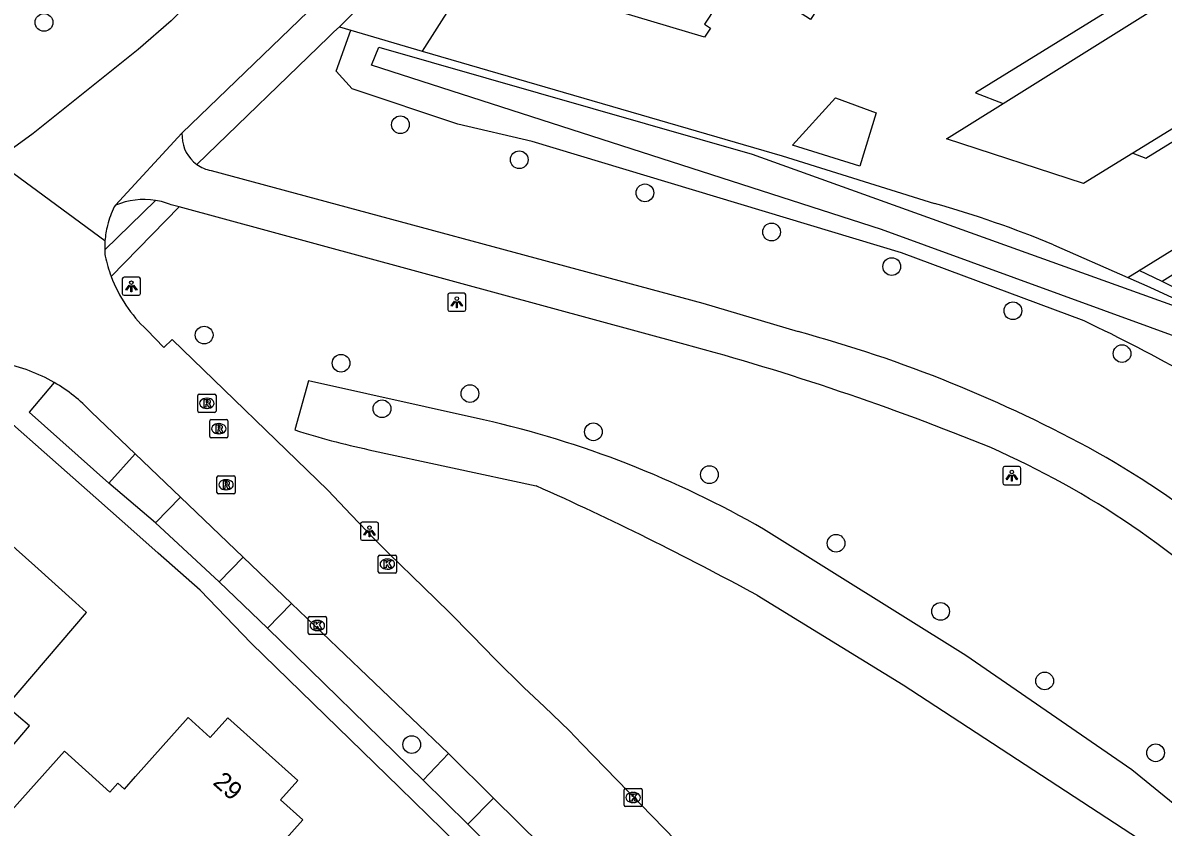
# Model space of a CAD drawing. Extents: x 160457 to 162082, y 388340 to 389736.
# Drawn here: x 160970 to 161032.9, y 389398.4 to 389442.7 of the extents above; entities that cross this region are included whole.
import ezdxf

# ---------------------------------------------------------------- set-up
doc = ezdxf.new("R2010")
doc.units = 0
for name, color, linetype in [('IMGEO_Boom', 7, 'Continuous'), ('IMGEO_Erf', 7, 'Continuous'), ('IMGEO_Groenvoorziening', 7, 'Continuous'), ('IMGEO_Kolk', 7, 'Continuous'), ('IMGEO_Lichtpunt', 7, 'Continuous'), ('IMGEO_Pand', 7, 'Continuous'), ('IMGEO_Pand_nummerreeks', 7, 'Continuous'), ('IMGEO_Pand_overbouw', 7, 'Continuous'), ('IMGEO_Rijbaan_lokaal_gesloten', 7, 'Continuous'), ('IMGEO_Rioolput', 7, 'Continuous'), ('IMGEO_Voetpad_halfverhard', 7, 'Continuous'), ('IMGEO_Voetpad_open', 7, 'Continuous'), ('IMGEO_Waterloop', 7, 'Continuous')]:
    doc.layers.add(name, color=color, linetype=linetype)

msp = doc.modelspace()

# ---------------------------------------------------------------- linework, layer by layer
at = {"layer": 'IMGEO_Boom'}
for centre in [(160971.216, 389442.741), (160990.87, 389437.101), (160997.422, 389435.17), (161004.354, 389433.341), (161011.337, 389431.182), (161017.965, 389429.276), (161024.644, 389426.837), (160980.047, 389425.5), (161030.662, 389424.475), (160987.595, 389423.946), (160994.705, 389422.269), (160989.855, 389421.432), (161001.51, 389420.161), (161007.909, 389417.798), (161014.893, 389414.013), (161020.657, 389410.254), (161026.396, 389406.419), (160991.494, 389402.911), (161032.516, 389402.456)]:
    msp.add_circle(centre, 0.489, dxfattribs=at)
at = {"layer": 'IMGEO_Erf'}
for points in [[(160992.067, 389441.162), (161011.915, 389435.391), (161020.313, 389432.757)], [(161026.877, 389430.478), (161030.983, 389428.672)]]:
    msp.add_lwpolyline(points, dxfattribs=at)
msp.add_arc((161004.517, 389376.668), 58.271, 67.43511, 74.27121, dxfattribs=at)
at = {"layer": 'IMGEO_Groenvoorziening'}
for points in [[(161002.041, 389456.798), (160992.067, 389441.162)], [(160987.503, 389442.505), (160988.133, 389442.306)], [(161028.569, 389426.274), (161018.506, 389430.038), (160998.139, 389436.183), (160994.029, 389437.124), (160988.202, 389439.073), (160987.326, 389440.056), (160988.133, 389442.306)], [(160988.133, 389442.306), (160992.067, 389441.162)], [(161030.983, 389428.672), (161031.604, 389429.056)], [(161030.983, 389428.672), (161032.194, 389428.139), (161035.338, 389426.689)]]:
    msp.add_lwpolyline(points, dxfattribs=at)
msp.add_arc((160995.601, 389355.732), 77.866, 55.20313, 64.95045, dxfattribs=at)
at = {"layer": 'IMGEO_Kolk'}
for p, q in [((160989.648, 389412.439), (160989.648, 389413.291)), ((160989.723, 389413.365), (160990.575, 389413.365)), ((160990.136, 389413.145), (160990.161, 389413.145)), ((160990.649, 389413.291), (160990.649, 389412.439)), ((160990.575, 389412.365), (160989.723, 389412.365)), ((160990.159, 389412.585), (160990.134, 389412.585)), ((160985.789, 389409.052), (160985.789, 389409.904)), ((160985.864, 389409.978), (160986.716, 389409.978)), ((160986.277, 389409.758), (160986.302, 389409.758)), ((160986.79, 389409.904), (160986.79, 389409.052)), ((160986.3, 389409.198), (160986.275, 389409.198)), ((160986.716, 389408.978), (160985.864, 389408.978)), ((161003.207, 389399.565), (161003.207, 389400.417)), ((161003.282, 389400.491), (161004.134, 389400.491)), ((161003.695, 389400.271), (161003.72, 389400.271)), ((161004.208, 389400.417), (161004.208, 389399.565)), ((161003.718, 389399.711), (161003.693, 389399.711)), ((161004.134, 389399.491), (161003.282, 389399.491))]:
    msp.add_line(p, q, dxfattribs=at)
for points in [[(160989.648, 389412.439), (160989.648, 389413.291)], [(160989.723, 389413.365), (160990.575, 389413.365)], [(160989.969, 389413.065), (160990.092, 389413.065), (160990.092, 389412.914), (160990.222, 389413.065), (160990.386, 389413.065), (160990.24, 389412.914), (160990.393, 389412.665), (160990.241, 389412.665), (160990.156, 389412.829), (160990.092, 389412.762), (160990.092, 389412.665), (160989.969, 389412.665), (160989.969, 389413.065)], [(160990.649, 389413.291), (160990.649, 389412.439)], [(160990.575, 389412.365), (160989.723, 389412.365)], [(160985.789, 389409.052), (160985.789, 389409.904)], [(160985.864, 389409.978), (160986.716, 389409.978)], [(160986.11, 389409.678), (160986.233, 389409.678), (160986.233, 389409.527), (160986.363, 389409.678), (160986.527, 389409.678), (160986.381, 389409.527), (160986.534, 389409.278), (160986.382, 389409.278), (160986.297, 389409.442), (160986.233, 389409.375), (160986.233, 389409.278), (160986.11, 389409.278), (160986.11, 389409.678)], [(160986.79, 389409.904), (160986.79, 389409.052)], [(160986.716, 389408.978), (160985.864, 389408.978)], [(161003.207, 389399.565), (161003.207, 389400.417)], [(161003.282, 389400.491), (161004.134, 389400.491)], [(161003.528, 389400.191), (161003.651, 389400.191), (161003.651, 389400.04), (161003.781, 389400.191), (161003.945, 389400.191), (161003.799, 389400.04), (161003.952, 389399.791), (161003.8, 389399.791), (161003.715, 389399.955), (161003.651, 389399.888), (161003.651, 389399.791), (161003.528, 389399.791), (161003.528, 389400.191)], [(161004.208, 389400.417), (161004.208, 389399.565)], [(161004.134, 389399.491), (161003.282, 389399.491)]]:
    msp.add_lwpolyline(points, dxfattribs=at)
for centre, start, end in [((160989.725, 389413.289), 91.55205, 178.44795), ((160989.725, 389413.289), 91.55205, 178.44795), ((160990.573, 389413.289), 1.55205, 88.44795), ((160990.573, 389413.289), 1.55205, 88.44795), ((160989.725, 389412.441), 181.55205, 268.44795), ((160989.725, 389412.441), 181.55205, 268.44795), ((160990.573, 389412.441), 271.55205, 358.44795), ((160990.573, 389412.441), 271.55205, 358.44795), ((160985.866, 389409.902), 91.55205, 178.44795), ((160985.866, 389409.902), 91.55205, 178.44795), ((160986.714, 389409.902), 1.55205, 88.44795), ((160986.714, 389409.902), 1.55205, 88.44795), ((160985.866, 389409.054), 181.55205, 268.44795), ((160985.866, 389409.054), 181.55205, 268.44795), ((160986.714, 389409.054), 271.55205, 358.44795), ((160986.714, 389409.054), 271.55205, 358.44795), ((161003.284, 389400.415), 91.55205, 178.44795), ((161003.284, 389400.415), 91.55205, 178.44795), ((161004.132, 389400.415), 1.55205, 88.44795), ((161004.132, 389400.415), 1.55205, 88.44795), ((161003.284, 389399.567), 181.55205, 268.44795), ((161003.284, 389399.567), 181.55205, 268.44795), ((161004.132, 389399.567), 271.55205, 358.44795), ((161004.132, 389399.567), 271.55205, 358.44795)]:
    msp.add_arc(centre, 0.0765, start, end, dxfattribs=at)
for centre, major_axis, ratio, start_param, end_param in [((160990.135, 389412.865), (-0.387, 0.002), 0.722429, 4.712389, 7.853982), ((160990.16, 389412.865), (-0.39, 0.002), 0.717154, 1.570796, 4.712389), ((160986.276, 389409.478), (-0.387, 0.002), 0.722429, 4.712389, 7.853982), ((160986.301, 389409.478), (-0.39, 0.002), 0.717154, 1.570796, 4.712389), ((161003.694, 389399.991), (-0.387, 0.002), 0.722429, 4.712389, 7.853982), ((161003.719, 389399.991), (-0.39, 0.002), 0.717154, 1.570796, 4.712389)]:
    msp.add_ellipse(centre, major_axis=major_axis, ratio=ratio, start_param=start_param, end_param=end_param, dxfattribs=at)
at = {"layer": 'IMGEO_Lichtpunt'}
for p, q in [((160975.535, 389428.593), (160975.535, 389427.786)), ((160975.535, 389428.593), (160975.535, 389427.786)), ((160976.437, 389428.688), (160975.629, 389428.688)), ((160976.437, 389428.688), (160975.629, 389428.688)), ((160976.531, 389427.786), (160976.531, 389428.593)), ((160976.531, 389427.786), (160976.531, 389428.593)), ((160975.629, 389427.692), (160976.437, 389427.692)), ((160975.629, 389427.692), (160976.437, 389427.692)), ((160993.481, 389427.711), (160993.481, 389426.904)), ((160993.481, 389427.711), (160993.481, 389426.904)), ((160994.383, 389427.806), (160993.575, 389427.806)), ((160994.383, 389427.806), (160993.575, 389427.806)), ((160994.477, 389426.904), (160994.477, 389427.711)), ((160994.477, 389426.904), (160994.477, 389427.711)), ((160993.575, 389426.81), (160994.383, 389426.81)), ((160993.575, 389426.81), (160994.383, 389426.81)), ((161024.086, 389418.147), (161024.086, 389417.34)), ((161024.086, 389418.147), (161024.086, 389417.34)), ((161024.988, 389418.242), (161024.18, 389418.242)), ((161024.988, 389418.242), (161024.18, 389418.242)), ((161025.082, 389417.34), (161025.082, 389418.147)), ((161025.082, 389417.34), (161025.082, 389418.147)), ((161024.18, 389417.246), (161024.988, 389417.246)), ((161024.18, 389417.246), (161024.988, 389417.246)), ((160988.667, 389415.078), (160988.667, 389414.271)), ((160988.667, 389415.078), (160988.667, 389414.271)), ((160989.569, 389415.173), (160988.761, 389415.173)), ((160989.569, 389415.173), (160988.761, 389415.173)), ((160989.663, 389414.271), (160989.663, 389415.078)), ((160989.663, 389414.271), (160989.663, 389415.078)), ((160988.761, 389414.177), (160989.569, 389414.177)), ((160988.761, 389414.177), (160989.569, 389414.177))]:
    msp.add_line(p, q, dxfattribs=at)
for points in [[(160975.909, 389428.257), (160975.948, 389428.229), (160975.76, 389427.967), (160975.722, 389427.994), (160975.909, 389428.257)], [(160976.011, 389428.209), (160976.058, 389428.209), (160976.058, 389427.887), (160976.011, 389427.887), (160976.011, 389428.209)], [(160976.121, 389428.229), (160976.159, 389428.256), (160976.346, 389427.994), (160976.307, 389427.966), (160976.121, 389428.229)], [(160993.855, 389427.375), (160993.894, 389427.347), (160993.706, 389427.085), (160993.668, 389427.112), (160993.855, 389427.375)], [(160993.957, 389427.327), (160994.004, 389427.327), (160994.004, 389427.005), (160993.957, 389427.005), (160993.957, 389427.327)], [(160994.067, 389427.347), (160994.105, 389427.374), (160994.292, 389427.112), (160994.253, 389427.084), (160994.067, 389427.347)], [(161024.46, 389417.811), (161024.499, 389417.783), (161024.311, 389417.521), (161024.273, 389417.548), (161024.46, 389417.811)], [(161024.672, 389417.783), (161024.71, 389417.81), (161024.897, 389417.548), (161024.858, 389417.52), (161024.672, 389417.783)], [(161024.562, 389417.763), (161024.609, 389417.763), (161024.609, 389417.441), (161024.562, 389417.441), (161024.562, 389417.763)], [(160989.041, 389414.742), (160989.08, 389414.714), (160988.892, 389414.452), (160988.854, 389414.479), (160989.041, 389414.742)], [(160989.143, 389414.694), (160989.19, 389414.694), (160989.19, 389414.372), (160989.143, 389414.372), (160989.143, 389414.694)], [(160989.253, 389414.714), (160989.291, 389414.741), (160989.478, 389414.479), (160989.439, 389414.451), (160989.253, 389414.714)]]:
    msp.add_lwpolyline(points, dxfattribs=at)
for centre in [(160976.034, 389428.391), (160993.98, 389427.509), (161024.585, 389417.945), (160989.166, 389414.876)]:
    msp.add_circle(centre, 0.0994, dxfattribs=at)
for centre, start, end in [((160975.629, 389428.593), 90, 180), ((160975.629, 389428.593), 90, 180), ((160976.437, 389428.593), 0, 90), ((160976.437, 389428.593), 0, 90), ((160975.629, 389427.786), 180, 270), ((160975.629, 389427.786), 180, 270), ((160976.437, 389427.786), 270, 0), ((160976.437, 389427.786), 270, 360), ((160993.575, 389427.711), 90, 180), ((160993.575, 389427.711), 90, 180), ((160994.383, 389427.711), 0, 90), ((160994.383, 389427.711), 0, 90), ((160993.575, 389426.904), 180, 270), ((160993.575, 389426.904), 180, 270), ((160994.383, 389426.904), 270, 0), ((160994.383, 389426.904), 270, 360), ((161024.18, 389418.147), 90, 180), ((161024.18, 389418.147), 90, 180), ((161024.988, 389418.147), 0, 90), ((161024.988, 389418.147), 0, 90), ((161024.18, 389417.34), 180, 270), ((161024.18, 389417.34), 180, 270), ((161024.988, 389417.34), 270, 0), ((161024.988, 389417.34), 270, 360), ((160988.761, 389415.078), 90, 180), ((160988.761, 389415.078), 90, 180), ((160989.569, 389415.078), 0, 90), ((160989.569, 389415.078), 0, 90), ((160988.761, 389414.271), 180, 270), ((160988.761, 389414.271), 180, 270), ((160989.569, 389414.271), 270, 0), ((160989.569, 389414.271), 270, 360)]:
    msp.add_arc(centre, 0.0946, start, end, dxfattribs=at)
at = {"layer": 'IMGEO_Pand'}
for points in [[(161023.691, 389449.263), (161019.001, 389444.242), (161015.722, 389446.338), (161013.49, 389442.897), (161009.498, 389445.476), (161007.642, 389442.639), (161007.968, 389442.425), (161007.64, 389441.928), (161001.039, 389443.901), (161004.276, 389448.895), (161003.437, 389449.442), (161003.866, 389450.119), (161003.039, 389450.665), (161005.302, 389454.206), (161006.13, 389453.65), (161007.116, 389452.988), (161008.17, 389454.611), (161008.195, 389454.594), (161009.36, 389453.835), (161011.526, 389457.199), (161023.691, 389449.263)], [(161043.211, 389442.877), (161041.953, 389442.11), (161031.249, 389435.539), (161028.536, 389433.866), (161020.981, 389436.318), (161024.115, 389438.278), (161038.638, 389447.366), (161039.873, 389448.139), (161043.211, 389442.877)], [(161016.196, 389434.805), (161012.495, 389435.966), (161014.854, 389438.591), (161017.113, 389437.762), (161016.196, 389434.805)], [(160970.703, 389412.766), (160969.169, 389414.146), (160968.489, 389413.384), (160963.764, 389417.114), (160950.897, 389400.853), (160954.786, 389397.285), (160960.389, 389403.839), (160965.327, 389399.618), (160964.539, 389398.697), (160965.347, 389398.006), (160967.172, 389400.141), (160970.421, 389403.941), (160969.817, 389404.457), (160969.152, 389405.025), (160973.567, 389410.19), (160972.952, 389410.743), (160970.703, 389412.766)], [(160982.158, 389395.034), (160978.461, 389390.885), (160975.591, 389393.443), (160967.983, 389384.906), (160961.658, 389390.575), (160970.037, 389399.961), (160972.339, 389402.54), (160974.855, 389400.291), (160975.288, 389400.776), (160975.646, 389400.456), (160976.262, 389401.146), (160979.167, 389404.403), (160980.385, 389403.308), (160981.347, 389404.377), (160985.211, 389400.936), (160984.254, 389399.862), (160985.484, 389398.766), (160982.158, 389395.034)]]:
    msp.add_lwpolyline(points, dxfattribs=at)
at = {"layer": 'IMGEO_Pand_overbouw'}
for points in [[(161038.638, 389447.366), (161037.977, 389448.39), (161022.586, 389438.865), (161024.115, 389438.278)], [(161031.249, 389435.539), (161031.973, 389435.252), (161042.266, 389441.594), (161041.953, 389442.11)]]:
    msp.add_lwpolyline(points, close=True, dxfattribs=at)
at = {"layer": 'IMGEO_Rijbaan_lokaal_gesloten'}
for points in [[(160981.153, 389445.737), (160979.931, 389444.523), (160978.231, 389442.835), (160976.415, 389441.243), (160970.615, 389436.623), (160968.715, 389435.242), (160968.479, 389435.163)], [(160986.074, 389443.632), (160985.787, 389443.341), (160978.815, 389436.628)], [(160978.815, 389436.628), (160975.166, 389432.665)], [(160978.815, 389436.628), (160978.834, 389436.418)], [(160974.579, 389430.703), (160968.479, 389435.163)], [(160980.43, 389434.568), (161007.538, 389427.263), (161012.798, 389425.686)], [(160975.166, 389432.665), (160975.094, 389432.562)], [(160978.67, 389432.563), (160978.237, 389432.681)], [(161006.57, 389424.982), (160978.67, 389432.563)], [(161006.697, 389396.957), (161000.88, 389402.946), (161000.169, 389403.686), (160998.814, 389404.987), (160997.677, 389406.059), (160996.119, 389407.606), (160994.807, 389408.95), (160993.561, 389410.21), (160992.139, 389411.592), (160990.241, 389413.431), (160989.456, 389414.221), (160988.154, 389415.574), (160986.865, 389416.941), (160978.281, 389425.262), (160977.828, 389424.809), (160976.88, 389425.787)], [(160973.82, 389421.259), (160976.243, 389418.941)], [(160976.243, 389418.941), (160978.736, 389416.557)], [(160978.736, 389416.557), (160982.2, 389413.244)], [(160982.2, 389413.244), (160984.864, 389410.696)], [(160984.864, 389410.696), (160987.4, 389408.27), (160993.525, 389402.41)], [(160993.525, 389402.41), (160996.012, 389399.947)], [(160996.012, 389399.947), (160998.665, 389397.325), (161000, 389396.003), (161004.919, 389391.008)]]:
    msp.add_lwpolyline(points, dxfattribs=at)
for centre, radius, start, end in [((160980.799, 389436.5), 1.967, 182.40063, 233.82335), ((160980.794, 389436.486), 1.952, 233.6787, 259.24483), ((160976.72, 389428.921), 4.053, 80.92841, 112.5428), ((160976.715, 389428.891), 4.084, 68.12651, 80.933), ((160979.653, 389430.295), 5.092, 153.5589, 165.75066), ((160979.487, 389430.33), 4.922, 165.6678, 175.64954), ((160979.967, 389430.3), 5.404, 175.72167, 181.13347), ((160980.582, 389430.385), 6.02, 181.82347, 185.12299), ((160982.233, 389431.534), 7.831, 192.43797, 200.93213), ((160982.403, 389431.586), 8.009, 200.84869, 226.39683), ((160993.53, 389354.251), 73.988, 61.09246, 74.9053), ((160968.652, 389284.875), 145.147, 67.8276, 74.85654), ((160967.289, 389415.134), 8.954, 59.86212, 79.34449), ((160967.276, 389415.122), 8.971, 43.16179, 59.82828), ((161003.521, 389374.244), 49.249, 45.42276, 66.15525), ((161006.417, 389378.149), 46.839, 38.64378, 60.76029)]:
    msp.add_arc(centre, radius, start, end, dxfattribs=at)
at = {"layer": 'IMGEO_Rioolput'}
for p, q in [((160979.775, 389422.233), (160980.627, 389422.233)), ((160979.7, 389421.307), (160979.7, 389422.159)), ((160980.188, 389422.013), (160980.213, 389422.013)), ((160980.701, 389422.159), (160980.701, 389421.307)), ((160980.627, 389421.233), (160979.775, 389421.233)), ((160980.211, 389421.453), (160980.186, 389421.453)), ((160980.358, 389419.906), (160980.358, 389420.758)), ((160980.433, 389420.832), (160981.285, 389420.832)), ((160980.846, 389420.612), (160980.871, 389420.612)), ((160981.359, 389420.758), (160981.359, 389419.906)), ((160981.285, 389419.832), (160980.433, 389419.832)), ((160980.869, 389420.052), (160980.844, 389420.052)), ((160980.754, 389416.816), (160980.754, 389417.668)), ((160980.829, 389417.742), (160981.681, 389417.742)), ((160981.242, 389417.522), (160981.267, 389417.522)), ((160981.755, 389417.668), (160981.755, 389416.816)), ((160981.681, 389416.742), (160980.829, 389416.742)), ((160981.265, 389416.962), (160981.24, 389416.962))]:
    msp.add_line(p, q, dxfattribs=at)
for points in [[(160979.775, 389422.233), (160980.627, 389422.233)], [(160979.7, 389421.307), (160979.7, 389422.159)], [(160980.289, 389421.931), (160980.037, 389421.933), (160980.037, 389421.533)], [(160980.037, 389421.533), (160980.161, 389421.533), (160980.161, 389421.695), (160980.172, 389421.695)], [(160980.215, 389421.852), (160980.161, 389421.852), (160980.161, 389421.771)], [(160980.161, 389421.771), (160980.213, 389421.771)], [(160980.219, 389421.666), (160980.29, 389421.533), (160980.43, 389421.533), (160980.365, 389421.659)], [(160980.701, 389422.159), (160980.701, 389421.307)], [(160980.627, 389421.233), (160979.775, 389421.233)], [(160980.358, 389419.906), (160980.358, 389420.758)], [(160980.433, 389420.832), (160981.285, 389420.832)], [(160980.947, 389420.53), (160980.695, 389420.532), (160980.695, 389420.132)], [(160980.873, 389420.451), (160980.819, 389420.451), (160980.819, 389420.37)], [(160980.819, 389420.37), (160980.871, 389420.37)], [(160981.359, 389420.758), (160981.359, 389419.906)], [(160981.285, 389419.832), (160980.433, 389419.832)], [(160980.695, 389420.132), (160980.819, 389420.132), (160980.819, 389420.294), (160980.83, 389420.294)], [(160980.877, 389420.265), (160980.948, 389420.132), (160981.088, 389420.132), (160981.023, 389420.258)], [(160980.754, 389416.816), (160980.754, 389417.668)], [(160980.829, 389417.742), (160981.681, 389417.742)], [(160981.343, 389417.44), (160981.091, 389417.442), (160981.091, 389417.042)], [(160981.091, 389417.042), (160981.215, 389417.042), (160981.215, 389417.204), (160981.226, 389417.204)], [(160981.269, 389417.361), (160981.215, 389417.361), (160981.215, 389417.28)], [(160981.215, 389417.28), (160981.267, 389417.28)], [(160981.273, 389417.175), (160981.344, 389417.042), (160981.484, 389417.042), (160981.419, 389417.168)], [(160981.755, 389417.668), (160981.755, 389416.816)], [(160981.681, 389416.742), (160980.829, 389416.742)]]:
    msp.add_lwpolyline(points, dxfattribs=at)
for centre, radius, start, end in [((160979.777, 389422.157), 0.0765, 91.55205, 178.44795), ((160979.777, 389422.157), 0.0765, 91.55205, 178.44795), ((160980.625, 389422.157), 0.0765, 1.55205, 88.44795), ((160980.625, 389422.157), 0.0765, 1.55205, 88.44795), ((160980.171, 389421.642), 0.0533, 26.02933, 88.69889), ((160980.197, 389421.96), 0.19, 274.7715, 282.96867), ((160980.221, 389421.756), 0.0964, 77.00612, 93.18647), ((160980.235, 389421.813), 0.0378, 276.66336, 79.67722), ((160980.288, 389421.821), 0.109, 350.36119, 89.41601), ((160980.286, 389421.821), 0.112, 277.58423, 350.98172), ((160980.27, 389421.606), 0.108, 29.51342, 73.79051), ((160979.777, 389421.309), 0.0765, 181.55205, 268.44795), ((160979.777, 389421.309), 0.0765, 181.55205, 268.44795), ((160980.625, 389421.309), 0.0765, 271.55205, 358.44795), ((160980.625, 389421.309), 0.0765, 271.55205, 358.44795), ((160980.435, 389420.756), 0.0765, 91.55205, 178.44795), ((160980.435, 389420.756), 0.0765, 91.55205, 178.44795), ((160980.855, 389420.559), 0.19, 274.7715, 282.96867), ((160980.879, 389420.355), 0.0964, 77.00612, 93.18647), ((160980.893, 389420.412), 0.0378, 276.66336, 79.67722), ((160980.946, 389420.42), 0.109, 350.36119, 89.41601), ((160980.944, 389420.42), 0.112, 277.58423, 350.98172), ((160981.283, 389420.756), 0.0765, 1.55205, 88.44795), ((160981.283, 389420.756), 0.0765, 1.55205, 88.44795), ((160980.435, 389419.908), 0.0765, 181.55205, 268.44795), ((160980.435, 389419.908), 0.0765, 181.55205, 268.44795), ((160980.829, 389420.241), 0.0533, 26.02933, 88.69889), ((160980.928, 389420.205), 0.108, 29.51342, 73.79051), ((160981.283, 389419.908), 0.0765, 271.55205, 358.44795), ((160981.283, 389419.908), 0.0765, 271.55205, 358.44795), ((160980.831, 389417.666), 0.0765, 91.55205, 178.44795), ((160980.831, 389417.666), 0.0765, 91.55205, 178.44795), ((160981.225, 389417.151), 0.0533, 26.02933, 88.69889), ((160981.251, 389417.469), 0.19, 274.7715, 282.96867), ((160981.275, 389417.265), 0.0964, 77.00612, 93.18647), ((160981.289, 389417.322), 0.0378, 276.66336, 79.67722), ((160981.342, 389417.33), 0.109, 350.36119, 89.41601), ((160981.34, 389417.33), 0.112, 277.58423, 350.98172), ((160981.324, 389417.115), 0.108, 29.51342, 73.79051), ((160981.679, 389417.666), 0.0765, 1.55205, 88.44795), ((160981.679, 389417.666), 0.0765, 1.55205, 88.44795), ((160980.831, 389416.818), 0.0765, 181.55205, 268.44795), ((160980.831, 389416.818), 0.0765, 181.55205, 268.44795), ((160981.679, 389416.818), 0.0765, 271.55205, 358.44795), ((160981.679, 389416.818), 0.0765, 271.55205, 358.44795)]:
    msp.add_arc(centre, radius, start, end, dxfattribs=at)
for centre, major_axis, ratio, start_param, end_param in [((160980.187, 389421.733), (-0.387, 0.002), 0.722429, 4.712389, 7.853982), ((160980.212, 389421.733), (-0.39, 0.002), 0.717154, 1.570796, 4.712389), ((160980.845, 389420.332), (-0.387, 0.002), 0.722429, 4.712389, 7.853982), ((160980.87, 389420.332), (-0.39, 0.002), 0.717154, 1.570796, 4.712389), ((160981.241, 389417.242), (-0.387, 0.002), 0.722429, 4.712389, 7.853982), ((160981.266, 389417.242), (-0.39, 0.002), 0.717154, 1.570796, 4.712389)]:
    msp.add_ellipse(centre, major_axis=major_axis, ratio=ratio, start_param=start_param, end_param=end_param, dxfattribs=at)
at = {"layer": 'IMGEO_Voetpad_halfverhard'}
msp.add_lwpolyline([(161034.98, 389427.398), (161032.872, 389428.454)], dxfattribs=at)
at = {"layer": 'IMGEO_Voetpad_open'}
for points in [[(160979.638, 389434.913), (160986.902, 389441.923), (160987.203, 389442.214), (160987.503, 389442.505)], [(161031.604, 389429.056), (161046.186, 389438.083)], [(160974.565, 389430.193), (160977.359, 389432.924)], [(160974.919, 389428.736), (160978.67, 389432.563)], [(161032.872, 389428.454), (161031.604, 389429.056)], [(161033.914, 389429.097), (161032.872, 389428.454)], [(161016.313, 389374.3), (161014.192, 389376.571), (161005.365, 389385.895), (161002.452, 389388.929), (161000, 389391.41), (160997.994, 389393.439), (160993.972, 389397.455), (160990.811, 389400.552), (160982.636, 389408.507), (160979.832, 389411.428), (160977.517, 389413.471), (160976.34, 389414.51), (160974.082, 389416.523), (160966.607, 389423.095), (160964.239, 389422.307), (160963.399, 389421.82), (160962.869, 389421.415), (160960.162, 389418.042)], [(160971.785, 389422.878), (160970.393, 389421.241), (160974.794, 389417.336)], [(160974.794, 389417.336), (160976.243, 389418.941)], [(160977.359, 389415.133), (160974.794, 389417.336)], [(160978.736, 389416.557), (160977.359, 389415.133)], [(160977.359, 389415.133), (160980.876, 389411.878)], [(160980.876, 389411.878), (160982.2, 389413.244)], [(160983.543, 389409.324), (160980.876, 389411.878)], [(160984.864, 389410.696), (160983.543, 389409.324)], [(160983.543, 389409.324), (160992.126, 389400.952)], [(160992.126, 389400.952), (160993.525, 389402.41)], [(160994.591, 389398.516), (160992.126, 389400.952)], [(160996.012, 389399.947), (160994.591, 389398.516)], [(160994.591, 389398.516), (161000, 389393.139), (161003.472, 389389.632)]]:
    msp.add_lwpolyline(points, dxfattribs=at)
msp.add_arc((160919.85, 389511.68), 96.758, 314.36242, 326.23968, dxfattribs=at)
at = {"layer": 'IMGEO_Waterloop'}
for points in [[(161046.457, 389414.623), (161034.6, 389425.058), (161017.403, 389431.327), (160989.278, 389440.383), (160989.684, 389441.37), (161010.263, 389435.478), (161035.282, 389426.48), (161047.444, 389415.363), (161060.04, 389399.922), (161073.334, 389408.049), (161073.668, 389407.505), (161060.926, 389399.327), (161059.736, 389398.892), (161058.284, 389399.414), (161053.118, 389406.467), (161046.457, 389414.623)], [(160995.447, 389420.823), (160985.805, 389422.975), (160985.047, 389420.264)], [(160989.128, 389419.176), (160998.363, 389417.179)], [(161031.203, 389401.526), (161022.049, 389407.831), (161010.9, 389414.791)], [(161010.536, 389411.149), (161018.585, 389406.203), (161042.387, 389390.676), (161044.238, 389389.035), (161046.315, 389391.483), (161043.117, 389393.837), (161037.049, 389396.752), (161031.203, 389401.526)]]:
    msp.add_lwpolyline(points, dxfattribs=at)
for centre, radius, start, end in [((160983.169, 389366.558), 55.637, 60.1035, 77.25063), ((160997.781, 389459.832), 41.566, 252.15992, 257.98424), ((160927.259, 389258.337), 174.03, 61.41129, 65.88489)]:
    msp.add_arc(centre, radius, start, end, dxfattribs=at)

# ---------------------------------------------------------------- texts
at = {"layer": 'IMGEO_Pand_nummerreeks'}
msp.add_text('29', height=1, rotation=318.31404, dxfattribs=at).set_placement((160980.48, 389400.756))

doc.saveas('drawing.dxf')
